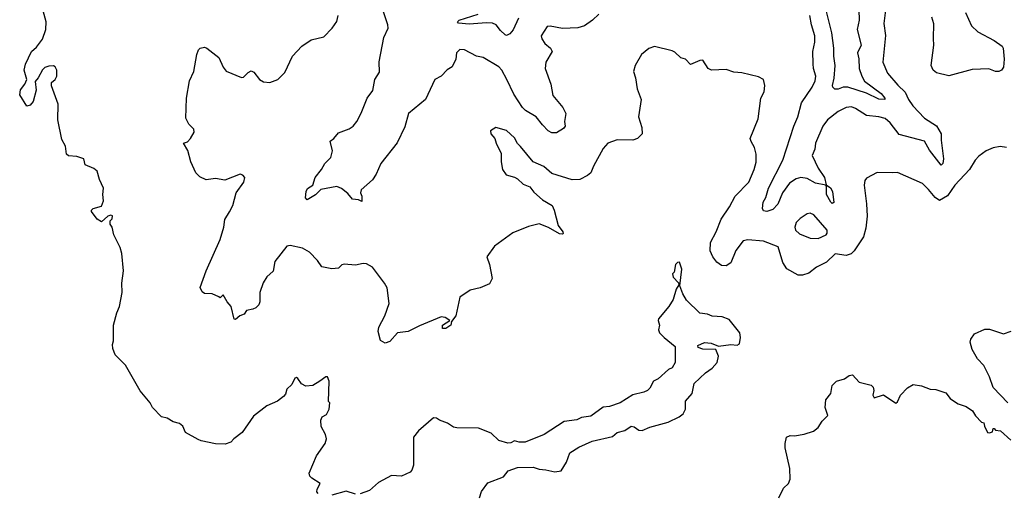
# Model space of a CAD drawing. Extents: x 1552294 to 1694791, y 811929 to 917222.
# Tile 491 of 643: x 1682159 to 1688481, y 866741 to 869779. Entities that reach past the tile are written whole.
import ezdxf

# ---------------------------------------------------------------- set-up
doc = ezdxf.new("R2010")
doc.units = 0

msp = doc.modelspace()

# ---------------------------------------------------------------- linework, layer by layer
at = {"layer": '0CON10XD'}
for points in [[(1687722.2, 869875), (1687708.1, 869755), (1687716.8, 869676.8), (1687701.1, 869505), (1687730.8, 869435), (1687797.3, 869357.3), (1687844, 869314), (1687866.4, 869265), (1687893.5, 869225), (1687967.8, 869145), (1688045.8, 869095.8), (1688075.4, 869045), (1688075.4, 869005), (1688091, 868885), (1688086.1, 868853.9), (1688075, 868843.6), (1688001.1, 868941.1), (1687967.5, 868997.5), (1687805, 869041.5), (1687747.2, 869115), (1687715, 869143.4), (1687675, 869154.7), (1687595, 869163.8), (1687525, 869208.5), (1687498.6, 869218.6), (1687465, 869214.4), (1687415, 869189.4), (1687345, 869134.6), (1687315.3, 869095), (1687268.1, 868985), (1687263.3, 868946.7), (1687247.3, 868905), (1687286.4, 868825), (1687325.3, 868765), (1687337.5, 868717.5), (1687365, 868697.5), (1687378.2, 868675), (1687386.7, 868603.3), (1687375, 868596.9), (1687365.9, 868605.9), (1687339.8, 868655), (1687338.8, 868708.8), (1687334.2, 868714.2), (1687267.4, 868727.4), (1687215, 868758.9), (1687175, 868765.3), (1687145, 868756.4), (1687101.5, 868728.5), (1687057.1, 868665), (1687026.5, 868593.5), (1686995, 868559.1), (1686955, 868545.4), (1686935, 868549.4), (1686927.1, 868565), (1686931.6, 868605), (1686949.1, 868635), (1686965.9, 868695), (1687059.3, 868875), (1687128.9, 869095), (1687155.9, 869154.1), (1687178.9, 869245), (1687247.3, 869345), (1687265.3, 869385), (1687270.4, 869415), (1687256.1, 869465), (1687253.9, 869496.1)], [(1687546.9, 869843.1), (1687547.8, 869775), (1687536.7, 869715), (1687560.6, 869615), (1687538.9, 869565), (1687547.3, 869527.3), (1687548.5, 869465), (1687565, 869416.4), (1687583.8, 869383.8), (1687690.7, 869305), (1687714.4, 869275), (1687714.1, 869265.9), (1687675, 869267.2), (1687595, 869306.8), (1687475, 869346.1), (1687445, 869346.2), (1687413.2, 869333.2), (1687393.3, 869333.3), (1687379.5, 869345), (1687377.1, 869355), (1687388, 869402), (1687394.8, 869485), (1687385.3, 869545), (1687386.6, 869595), (1687372.4, 869695), (1687331.2, 869865)], [(1684075, 866732.5), (1684067.5, 866745), (1684068.3, 866761.7), (1684087, 866797), (1684035, 866831.2), (1684022.5, 866845), (1684017.1, 866865), (1684064.4, 866975), (1684119.2, 867055), (1684128.1, 867085), (1684122.6, 867112.6), (1684094.8, 867164.8), (1684092, 867205), (1684101.4, 867225), (1684129.3, 867240.7), (1684146.7, 867275), (1684150, 867315), (1684142.5, 867325), (1684146.7, 867455), (1684135, 867482.5), (1684125, 867482.5), (1684085, 867456), (1684041.7, 867428.3), (1683995, 867423.3), (1683968.3, 867438.3), (1683945, 867473.3), (1683935, 867478.8), (1683925, 867473.8), (1683905.6, 867434.4), (1683875, 867403.3), (1683865, 867372.5), (1683852.7, 867357.3), (1683814.2, 867325.8), (1683745, 867297.5), (1683659.8, 867230.2), (1683587.5, 867125), (1683534, 867085), (1683515, 867063.3), (1683478.8, 867051.2), (1683415, 867051.9), (1683325, 867071.4), (1683305, 867080.8), (1683222.5, 867125), (1683206.2, 867165), (1683185, 867183.8), (1683145, 867193.8), (1683105, 867216.7), (1683070, 867225), (1683012.5, 867285), (1682996.1, 867316.1), (1682933.2, 867393.2), (1682837.3, 867557.3), (1682772.5, 867625), (1682757.5, 867665), (1682755, 867690), (1682761.2, 867715), (1682761.4, 867815), (1682782.5, 867895), (1682800, 867935), (1682815.8, 868024.2), (1682814.3, 868085), (1682825.8, 868165), (1682814, 868275), (1682804, 868315), (1682763.8, 868395), (1682752.5, 868445), (1682740, 868465), (1682740, 868485), (1682751.7, 868498.3), (1682755, 868517.5), (1682745, 868522.5), (1682723.9, 868516.1), (1682685, 868480), (1682657, 868497), (1682620, 868545), (1682620, 868555), (1682630, 868565), (1682685, 868580), (1682697.5, 868615), (1682692.9, 868655), (1682696.9, 868695), (1682671.3, 868751.3), (1682655.7, 868805.7), (1682635, 868822.5), (1682580, 868845), (1682570, 868885), (1682525, 868900), (1682473, 868903), (1682460, 868915), (1682453.8, 868965), (1682429.5, 869009.5), (1682403.8, 869135), (1682406.7, 869235), (1682363, 869353), (1682362.5, 869375), (1682387.5, 869395), (1682396.7, 869415), (1682396.7, 869455), (1682386.4, 869476.4), (1682375, 869482.5), (1682345, 869480), (1682319.3, 869470.7), (1682305, 869457.5), (1682277.5, 869405), (1682258.3, 869381.7), (1682263.8, 869325), (1682245, 869252.5), (1682225, 869230), (1682205, 869222.5), (1682158.8, 869295), (1682165, 869328.8), (1682192.5, 869365), (1682204, 869395), (1682188, 869455), (1682195, 869492.5), (1682234, 869575), (1682267.5, 869602.5), (1682305.4, 869654.6), (1682327.3, 869715), (1682327.9, 869765), (1682309.5, 869835)], [(1684162.7, 868177.3), (1684099.3, 868189.3), (1684070.3, 868230.3), (1684019.2, 868285), (1683975, 868310.5), (1683895, 868327.1), (1683875, 868323.3), (1683798, 868225), (1683787, 868163), (1683745, 868126.7), (1683722.1, 868087.9), (1683701.2, 868025), (1683700, 867965), (1683693.6, 867946.4), (1683675, 867927.5), (1683655, 867917.5), (1683615, 867910), (1683600, 867885), (1683572.5, 867875), (1683545, 867852.5), (1683535, 867853.3), (1683516.2, 867935), (1683490, 867965), (1683465, 868010), (1683445, 867990), (1683438.3, 867998.3), (1683395, 868017.5), (1683345, 868018.8), (1683330.3, 868030.3), (1683318.3, 868058.3), (1683355, 868164), (1683446.7, 868365), (1683470, 868445), (1683475.6, 868495), (1683506, 868544), (1683527.5, 868585), (1683549.2, 868665), (1683598, 868735), (1683603.3, 868765), (1683590.5, 868780.5), (1683575, 868786), (1683475, 868748), (1683415, 868758.5), (1683355, 868749.5), (1683315, 868769.2), (1683288.8, 868795), (1683256.7, 868865), (1683238.1, 868938.1), (1683210, 868985), (1683235.9, 868994.1), (1683255.8, 869014.2), (1683280, 869055), (1683277.5, 869075), (1683245, 869107.5), (1683225.8, 869145.8), (1683230, 869275), (1683248.6, 869385), (1683277.5, 869445), (1683296, 869555), (1683306.2, 869585), (1683317.5, 869595), (1683345, 869602), (1683360, 869595), (1683436.7, 869535), (1683465, 869473.3), (1683485, 869448), (1683583.8, 869406.2), (1683595, 869408.8), (1683625, 869440), (1683645, 869450), (1683661.7, 869441.7), (1683697.5, 869395), (1683725, 869380), (1683765, 869374.2), (1683815.7, 869394.3), (1683860.5, 869439.5), (1683910, 869545), (1683970.3, 869609.7), (1684030.5, 869649.5), (1684110.5, 869669.5), (1684165.8, 869724.2), (1684195, 869767.5), (1684204, 869805)], [(1685877.1, 869815), (1685835.8, 869775), (1685785, 869740), (1685743.4, 869726.6), (1685645, 869722.2), (1685565, 869738), (1685545, 869736), (1685506.7, 869675), (1685511.2, 869655), (1685530, 869625), (1685567.5, 869595), (1685577.5, 869575), (1685536.9, 869505), (1685531.9, 869465), (1685568.5, 869365), (1685582.2, 869292.2), (1685646.2, 869215), (1685665.7, 869175.7), (1685655.8, 869125), (1685661.4, 869095), (1685650.8, 869079.2), (1685605, 869051.1), (1685575, 869052.2), (1685552.9, 869065), (1685515, 869102.2), (1685474.5, 869155), (1685406.7, 869195), (1685386.2, 869215), (1685331.1, 869301.1), (1685286.5, 869393.5), (1685253.5, 869455), (1685235, 869475.6), (1685135.5, 869535.5), (1685092.5, 869545), (1685015, 869586), (1684985, 869586.7), (1684962.5, 869565), (1684958.8, 869525), (1684936.2, 869475), (1684904.4, 869455.6), (1684865, 869415.8), (1684823.8, 869395), (1684765, 869266.7), (1684654.4, 869175), (1684630.6, 869089.4), (1684583.1, 868986.9), (1684478.6, 868855), (1684448, 868785), (1684425, 868750), (1684352, 868685), (1684346.2, 868665), (1684355.7, 868645), (1684355, 868610), (1684335, 868621.5), (1684295, 868625.6), (1684265, 868660.8), (1684224.3, 868694.3), (1684195, 868706), (1684091.7, 868688.3), (1684057.3, 868652.7), (1684005, 868621.2), (1683994, 868634), (1683997.5, 868675), (1684006.7, 868693.3), (1684040, 868715), (1684056.7, 868765), (1684096.2, 868815), (1684118.8, 868855), (1684156.9, 868893.1), (1684167.3, 868935), (1684152.2, 868997.8), (1684175.5, 869014.5), (1684205, 869051.9), (1684273.6, 869076.4), (1684300, 869095), (1684324, 869125), (1684351.7, 869178.3), (1684389.2, 869275), (1684425.3, 869324.7), (1684440, 869395), (1684468.1, 869441.9), (1684467, 869507), (1684496.5, 869663.5), (1684524.3, 869725), (1684522.9, 869745), (1684492.5, 869835)], [(1685361.4, 869788.6), (1685326.6, 869713.4), (1685305, 869688), (1685285, 869676.2), (1685275, 869681.2), (1685245, 869708.6), (1685218.5, 869745), (1685195, 869757.1), (1685155, 869759.7), (1685045, 869750), (1684976.5, 869756.5), (1684970, 869765), (1684981.5, 869775), (1685102.9, 869815)], [(1687253.9, 869496.1), (1687251.3, 869575), (1687264.7, 869635.3), (1687264.7, 869674.7), (1687242.9, 869745), (1687232.1, 869805)], [(1688231.9, 869825), (1688269.5, 869739.5), (1688311.7, 869701.7), (1688415.7, 869645.7), (1688467.7, 869607.7), (1688473.8, 869595), (1688480, 869525), (1688476.1, 869473.9), (1688462.5, 869455), (1688445, 869446.2), (1688425, 869446.2), (1688382.3, 869462.3), (1688275, 869459.4), (1688125, 869418), (1688045, 869438), (1688023.4, 869453.4), (1688011.4, 869485), (1688028.9, 869615), (1688025, 869657.5), (1688027.2, 869752.8), (1688015.9, 869795.9)], [(1688495, 868957.5), (1688455, 868963.3), (1688410, 868955), (1688363.9, 868936.1), (1688318, 868902), (1688294.2, 868875.8), (1688256.2, 868815), (1688162.9, 868715), (1688115, 868645.6), (1688065, 868615.8), (1688035.8, 868635), (1687995, 868688), (1687955, 868726.2), (1687795.7, 868795.7), (1687765.6, 868794.4), (1687664.3, 868795.7), (1687595, 868760), (1687584.1, 868745.9), (1687580, 868715), (1687596.9, 868595), (1687600, 868515), (1687591.7, 868438.3), (1687577.2, 868382.8), (1687517.4, 868292.6), (1687496.4, 868273.6), (1687465, 868262.9), (1687395, 868273.8), (1687339.1, 868220.9), (1687275, 868187.5), (1687225, 868150), (1687185, 868136.7), (1687157, 868137), (1687085, 868176.7), (1687058.3, 868218.3), (1687027.9, 868317.9), (1686935, 868356.1), (1686834.4, 868364.4), (1686805, 868358.1), (1686756.9, 868295), (1686725.6, 868215), (1686695, 868195.6), (1686665, 868198.2), (1686635, 868219.5), (1686608.2, 868255), (1686592.9, 868292.9), (1686593.4, 868346.6), (1686630.9, 868415), (1686662.4, 868497.6), (1686716.9, 868575), (1686752.9, 868645), (1686840.6, 868735), (1686874.5, 868815), (1686886.8, 868863.2), (1686886.4, 868915), (1686877.4, 868957.4), (1686854.3, 868995), (1686849.4, 869015), (1686899.4, 869140.6), (1686918, 869275), (1686938.8, 869315), (1686943.8, 869355), (1686933.6, 869393.6), (1686902.3, 869412.3), (1686795, 869438), (1686745, 869441.2), (1686695, 869458), (1686600, 869455), (1686580, 869465), (1686545, 869518.8), (1686525, 869516.2), (1686465, 869491.2), (1686434.1, 869524.1), (1686404.4, 869534.4), (1686365, 869570), (1686347.7, 869577.7), (1686235, 869605.8), (1686197.3, 869592.7), (1686151.2, 869555), (1686110, 869485), (1686098.8, 869445), (1686112, 869405), (1686123.8, 869335), (1686149.2, 869265), (1686132.9, 869155), (1686154.4, 869085), (1686155.6, 869044.4), (1686125, 869016.2), (1686095, 869004), (1685995, 869005.8), (1685935, 868986), (1685905, 868950), (1685842.8, 868837.2), (1685825.5, 868794.5), (1685805, 868777.5), (1685755, 868752.5), (1685705, 868750), (1685575, 868790), (1685525, 868834.2), (1685455, 868865.8), (1685374, 868964), (1685355, 868982.5), (1685335, 869018.8), (1685285, 869066), (1685215, 869086.2), (1685182.5, 869065), (1685183.3, 869045), (1685210, 869015), (1685217.5, 868985), (1685249.3, 868919.3), (1685250, 868865), (1685258.8, 868815), (1685281.2, 868781.2), (1685335.9, 868765.9), (1685355.8, 868755.8), (1685391.2, 868721.2), (1685434.1, 868704.1), (1685460.3, 868670.3), (1685515, 868621.2), (1685576.7, 868585), (1685591.2, 868555), (1685616.1, 868456.1), (1685646.1, 868416.1), (1685647.5, 868405), (1685645, 868400), (1685625, 868402.5), (1685553.6, 868443.6), (1685495, 868466.7), (1685425, 868450), (1685325, 868409.2), (1685207.3, 868322.7), (1685157.5, 868255), (1685176.2, 868205), (1685192, 868115), (1685175, 868080), (1685115.4, 868054.6), (1685050.4, 868039.6), (1684985, 867996.2), (1684958.6, 867875), (1684931.7, 867838.3), (1684927.5, 867815), (1684895, 867793.3), (1684873.6, 867793.6), (1684872.5, 867815), (1684920, 867845), (1684890, 867865), (1684865, 867868), (1684725, 867811.2), (1684652.5, 867775), (1684585, 867766.7), (1684535, 867711.2), (1684505, 867699.2), (1684475, 867717.5), (1684460.5, 867775), (1684465, 867802), (1684502.3, 867875), (1684530, 867955), (1684518.2, 868055), (1684501.1, 868085), (1684425, 868187.5), (1684385, 868210), (1684365, 868212.2), (1684315, 868201.8), (1684242.5, 868207.5), (1684227.7, 868202.3), (1684205, 868181.8), (1684162.7, 868177.3)], [(1687285, 868372.5), (1687336.7, 868395), (1687344.1, 868405.9), (1687344.2, 868425), (1687256.7, 868525), (1687235, 868534.5), (1687215, 868531.9), (1687168.9, 868501.1), (1687144.4, 868475), (1687135.7, 868445.7), (1687140.8, 868425), (1687165, 868402.5), (1687235, 868374.2), (1687285, 868372.5)], [(1685111.5, 866705), (1685123.8, 866746.2), (1685165, 866801.1), (1685265, 866839.6), (1685295, 866879.1), (1685355, 866900), (1685455, 866902.5), (1685495, 866889.1), (1685536.3, 866886.3), (1685595, 866872), (1685635, 866878.8), (1685669.6, 866935), (1685692, 866995), (1685748.1, 867031.9), (1685835, 867069.4), (1685965, 867100), (1685995, 867125.6), (1686045, 867139.1), (1686085, 867166.5), (1686105, 867161.8), (1686135, 867140.4), (1686155, 867138.4), (1686205, 867160.4), (1686322.2, 867192.2), (1686394, 867225), (1686418.9, 867245), (1686433.8, 867275), (1686433.9, 867326.1), (1686476.7, 867375), (1686488.8, 867441.2), (1686561.7, 867508.3), (1686605, 867539.2), (1686638.1, 867575), (1686645.4, 867615), (1686628, 867658), (1686545, 867662), (1686515, 867672.5), (1686513.3, 867685), (1686555, 867703.3), (1686599.3, 867699.3), (1686645, 867680), (1686725, 867691.2), (1686765, 867687.5), (1686780, 867695), (1686787.5, 867735), (1686782.5, 867765), (1686715, 867852.5), (1686668.3, 867868.3), (1686605, 867873.3), (1686575, 867886.7), (1686525, 867892.5), (1686440, 867975), (1686416.4, 868016.4), (1686398.3, 868068.3), (1686410, 868175), (1686395, 868220), (1686381.7, 868218.3), (1686370, 868205), (1686360, 868155), (1686350, 868145), (1686353.9, 868123.9), (1686388.3, 868088.3), (1686390, 868075), (1686373.6, 868046.4), (1686355, 867980), (1686325.8, 867934.2), (1686260, 867855), (1686257.5, 867845), (1686266.2, 867815), (1686260, 867785), (1686266.4, 867766.4), (1686297.5, 867735), (1686368.1, 867678.1), (1686366.5, 867575), (1686348.2, 867541.8), (1686325, 867530), (1686258.7, 867471.3), (1686228.8, 867455), (1686205, 867410), (1686190, 867395), (1686166.4, 867383.6), (1686095, 867367.5), (1686015, 867315.8), (1685945, 867291.4), (1685905, 867287.5), (1685825, 867231.2), (1685765, 867222.5), (1685735, 867207.5), (1685655, 867196.7), (1685527.1, 867112.9), (1685405, 867063.8), (1685365, 867062.5), (1685335, 867072.5), (1685311.7, 867058.3), (1685293, 867057), (1685235, 867074), (1685185, 867121.2), (1685105, 867153.3), (1684965, 867156.2), (1684945, 867158.8), (1684905.6, 867185.6), (1684854.4, 867204.4), (1684835, 867218), (1684815, 867218.8), (1684718.8, 867135), (1684686.7, 867095), (1684688.1, 866915), (1684676.7, 866883.3), (1684665, 866871.2), (1684610, 866845), (1684545, 866848.8), (1684463.3, 866805), (1684405, 866753.3), (1684345, 866731.2)], [(1688502.5, 867315), (1688410, 867415), (1688385, 867483.3), (1688349.4, 867555), (1688309.2, 867599.2), (1688275, 867658.6), (1688261.8, 867705), (1688265, 867726.2), (1688289.4, 867760.6), (1688355, 867789.2), (1688385, 867788.6), (1688475, 867759.2), (1688524.2, 867775.8)], [(1687033.6, 866705), (1687062.8, 866767.2), (1687095, 866797.1), (1687105.4, 866825), (1687102.9, 866895), (1687074.1, 867025.9), (1687073.3, 867055), (1687082.5, 867095), (1687105, 867105.7), (1687133.9, 867103.9), (1687196.4, 867113.6), (1687256.1, 867133.9), (1687285, 867157.5), (1687310.9, 867199.1), (1687347.5, 867235), (1687331.5, 867285), (1687334.3, 867335), (1687366.2, 867375), (1687375, 867427.5), (1687402.5, 867455), (1687455, 867470), (1687485, 867492.5), (1687505, 867496.7), (1687549.3, 867449.3), (1687625, 867430), (1687637.7, 867417.7), (1687643.3, 867395), (1687636.7, 867365), (1687645, 867347.5), (1687705, 867366.7), (1687785, 867313.3), (1687795, 867322.5), (1687814.1, 867365.9), (1687858.3, 867411.7), (1687895, 867433.3), (1687950, 867425), (1688005, 867403.3), (1688041.7, 867401.7), (1688105, 867380), (1688133.6, 867343.6), (1688160, 867325), (1688185, 867310), (1688235, 867293.3), (1688277.5, 867265), (1688295, 867233.3), (1688335, 867192.5), (1688348.3, 867188.3), (1688352.5, 867165), (1688372.5, 867125), (1688385, 867122.5), (1688405, 867130), (1688410, 867150), (1688415, 867150), (1688425, 867140), (1688456.7, 867135), (1688523.3, 867075)], [(1684315, 866730), (1684255, 866747.5), (1684163, 866723)]]:
    msp.add_lwpolyline(points, dxfattribs=at)

doc.saveas('drawing.dxf')
